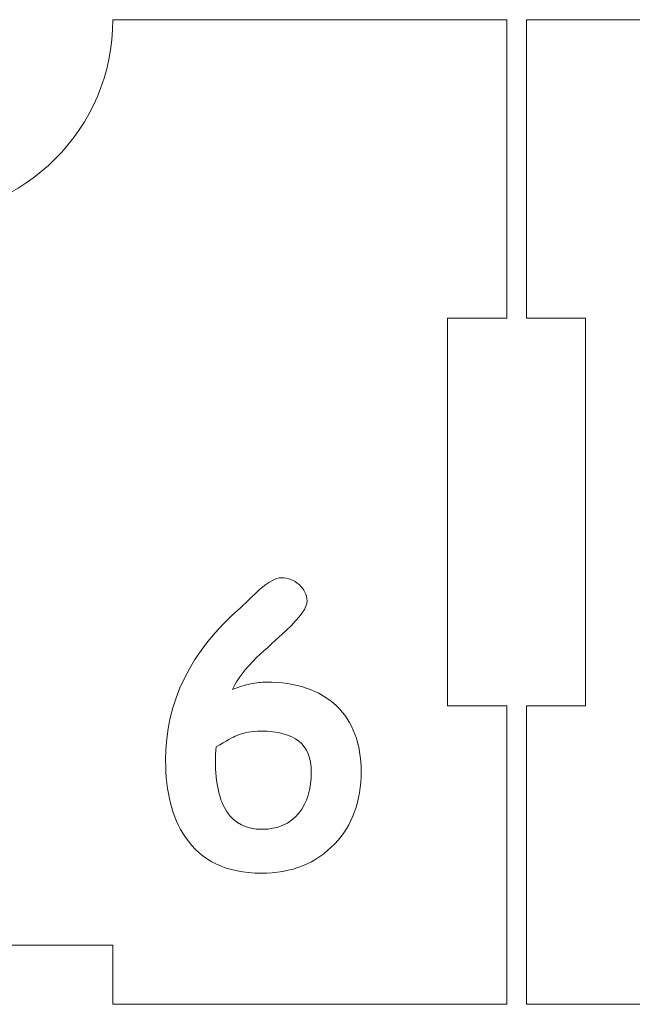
# Model space of a CAD drawing. Header units: millimetres. Extents: x -811 to 1340, y -192 to 870.
# Tile 555 of 656: x 521 to 552, y 316 to 366. Entities that reach past the tile are written whole.
import ezdxf

# ---------------------------------------------------------------- set-up
doc = ezdxf.new("R2010")
doc.units = ezdxf.units.MM
doc.header["$MEASUREMENT"] = 0
doc.layers.add('layer 1', color=7, linetype='Continuous')

msp = doc.modelspace()

# ---------------------------------------------------------------- linework, layer by layer
at = {"layer": 'layer 1', "color": 250, "lineweight": 9}
for points in [[(545.8618, 331.1878), (545.8618, 331.1878), (545.8618, 316.0378), (545.8618, 316.0378), (545.8618, 316.0378), (545.8618, 316.0378), (525.8618, 316.0378), (525.8618, 316.0378), (525.8618, 316.0378), (525.8618, 316.0378), (525.8618, 319.0378), (525.8618, 319.0378), (525.8618, 319.0378), (525.8618, 319.0378), (505.8618, 319.0378), (505.8618, 319.0378), (505.8618, 319.0378), (505.8618, 319.0378), (505.8618, 316.0378), (505.8618, 316.0378), (505.8618, 316.0378), (505.8618, 316.0378), (485.8618, 316.0378), (485.8618, 316.0378), (485.8618, 316.0378), (485.8618, 316.0378), (485.8618, 331.1878), (485.8618, 331.1878), (485.8618, 331.1878), (485.8618, 331.1878), (488.8618, 331.1878), (488.8618, 331.1878), (488.8618, 331.1878), (488.8618, 331.1878), (488.8618, 350.8878), (488.8618, 350.8878), (488.8618, 350.8878), (488.8618, 350.8878), (485.8618, 350.8878), (485.8618, 350.8878), (485.8618, 350.8878), (485.8618, 350.8878), (485.8618, 366.0378), (485.8618, 366.0378), (485.8618, 366.0378), (485.8618, 366.0378), (505.8617, 366.0378), (505.8617, 366.0378), (505.8617, 366.0378), (505.8617, 360.5159), (510.3399, 356.0378), (515.8617, 356.0378), (515.8617, 356.0378), (521.3835, 356.0378), (525.8617, 360.5159), (525.8617, 366.0378), (525.8617, 366.0378), (525.8617, 366.0378), (545.8618, 366.0378), (545.8618, 366.0378), (545.8618, 366.0378), (545.8618, 366.0378), (545.8618, 350.8878), (545.8618, 350.8878), (545.8618, 350.8878), (545.8618, 350.8878), (542.8618, 350.8878), (542.8618, 350.8878), (542.8618, 350.8878), (542.8618, 350.8878), (542.8618, 331.1878), (542.8618, 331.1878), (542.8618, 331.1878), (542.8618, 331.1878), (545.8618, 331.1878), (545.8618, 331.1878)], [(606.8618, 331.1878), (606.8618, 331.1878), (606.8618, 316.0378), (606.8618, 316.0378), (606.8618, 316.0378), (606.8618, 316.0378), (586.8618, 316.0378), (586.8618, 316.0378), (586.8618, 316.0378), (586.8618, 316.0378), (586.8618, 319.0378), (586.8618, 319.0378), (586.8618, 319.0378), (586.8618, 319.0378), (566.8618, 319.0378), (566.8618, 319.0378), (566.8618, 319.0378), (566.8618, 319.0378), (566.8618, 316.0378), (566.8618, 316.0378), (566.8618, 316.0378), (566.8618, 316.0378), (546.8618, 316.0378), (546.8618, 316.0378), (546.8618, 316.0378), (546.8618, 316.0378), (546.8618, 331.1878), (546.8618, 331.1878), (546.8618, 331.1878), (546.8618, 331.1878), (549.8618, 331.1878), (549.8618, 331.1878), (549.8618, 331.1878), (549.8618, 331.1878), (549.8618, 350.8878), (549.8618, 350.8878), (549.8618, 350.8878), (549.8618, 350.8878), (546.8618, 350.8878), (546.8618, 350.8878), (546.8618, 350.8878), (546.8618, 350.8878), (546.8618, 366.0378), (546.8618, 366.0378), (546.8618, 366.0378), (546.8618, 366.0378), (566.8617, 366.0378), (566.8617, 366.0378), (566.8617, 366.0378), (566.8617, 360.5159), (571.3399, 356.0378), (576.8617, 356.0378), (576.8617, 356.0378), (582.3835, 356.0378), (586.8617, 360.5159), (586.8617, 366.0378), (586.8617, 366.0378), (586.8617, 366.0378), (606.8618, 366.0378), (606.8618, 366.0378), (606.8618, 366.0378), (606.8618, 366.0378), (606.8618, 350.8878), (606.8618, 350.8878), (606.8618, 350.8878), (606.8618, 350.8878), (603.8618, 350.8878), (603.8618, 350.8878), (603.8618, 350.8878), (603.8618, 350.8878), (603.8618, 331.1878), (603.8618, 331.1878), (603.8618, 331.1878), (603.8618, 331.1878), (606.8618, 331.1878), (606.8618, 331.1878)]]:
    msp.add_open_spline(points, degree=3, knots=[0, 0, 0, 0, 0.05, 0.05, 0.05, 0.05, 0.1, 0.1, 0.1, 0.1, 0.15, 0.15, 0.15, 0.15, 0.2, 0.2, 0.2, 0.2, 0.25, 0.25, 0.25, 0.25, 0.3, 0.3, 0.3, 0.3, 0.35, 0.35, 0.35, 0.35, 0.4, 0.4, 0.4, 0.4, 0.45, 0.45, 0.45, 0.45, 0.5, 0.5, 0.5, 0.5, 0.55, 0.55, 0.55, 0.55, 0.6, 0.6, 0.6, 0.6, 0.65, 0.65, 0.65, 0.65, 0.7, 0.7, 0.7, 0.7, 0.75, 0.75, 0.75, 0.75, 0.8, 0.8, 0.8, 0.8, 0.85, 0.85, 0.85, 0.85, 0.9, 0.9, 0.9, 0.9, 1, 1, 1, 1], dxfattribs=at)
at = {"layer": 'layer 1', "color": 114, "lineweight": 9}
for points, knots in [([(533.3842, 322.6968), (531.6452, 322.6968), (530.3622, 323.3099), (529.532, 324.5396), (529.532, 324.5396), (528.8685, 325.5238), (528.5382, 326.8131), (528.5382, 328.4106), (528.5382, 328.4106), (528.5382, 331.4011), (529.8086, 333.9924), (532.3527, 336.1842), (532.3527, 336.1842), (532.6703, 336.4923), (532.991, 336.7974), (533.3087, 337.0992), (533.3087, 337.0992), (533.7584, 337.4986), (534.1294, 337.6968), (534.425, 337.6968), (534.425, 337.6968), (534.7615, 337.6968), (535.0603, 337.5804), (535.318, 337.3509), (535.318, 337.3509), (535.576, 337.1212), (535.7112, 336.8415), (535.7238, 336.5175), (535.7238, 336.5175), (535.7364, 336.2093), (535.3873, 335.7156), (534.6734, 335.0333), (534.6734, 335.0333), (534.164, 334.5678), (533.6577, 334.1024), (533.1515, 333.6433), (533.1515, 333.6433), (532.5886, 333.0899), (532.1797, 332.549), (531.9282, 332.0206), (531.9282, 332.0206), (532.2583, 332.1496), (532.5666, 332.2439), (532.8527, 332.3068), (532.8527, 332.3068), (533.1389, 332.3665), (533.403, 332.398), (533.6421, 332.398), (533.6421, 332.398), (535.1766, 332.398), (536.3653, 331.9987), (537.2081, 331.1967), (537.2081, 331.1967), (538.0477, 330.3949), (538.469, 329.2786), (538.469, 327.8477), (538.469, 327.8477), (538.469, 326.3603), (538.0226, 325.1401), (537.1326, 324.1905), (537.1326, 324.1905), (536.1924, 323.1936), (534.944, 322.6968), (533.3842, 322.6968)], [0, 0, 0, 0, 0.0588235, 0.0588235, 0.0588235, 0.0588235, 0.1176471, 0.1176471, 0.1176471, 0.1176471, 0.1764706, 0.1764706, 0.1764706, 0.1764706, 0.2352941, 0.2352941, 0.2352941, 0.2352941, 0.2941176, 0.2941176, 0.2941176, 0.2941176, 0.3529412, 0.3529412, 0.3529412, 0.3529412, 0.4117647, 0.4117647, 0.4117647, 0.4117647, 0.4705882, 0.4705882, 0.4705882, 0.4705882, 0.5294118, 0.5294118, 0.5294118, 0.5294118, 0.5882353, 0.5882353, 0.5882353, 0.5882353, 0.6470588, 0.6470588, 0.6470588, 0.6470588, 0.7058824, 0.7058824, 0.7058824, 0.7058824, 0.7647059, 0.7647059, 0.7647059, 0.7647059, 0.8235294, 0.8235294, 0.8235294, 0.8235294, 0.8823529, 0.8823529, 0.8823529, 0.8823529, 1, 1, 1, 1]), ([(533.3842, 329.9106), (532.9282, 329.9106), (532.5193, 329.8382), (532.1577, 329.6905), (532.1577, 329.6905), (531.9659, 329.6087), (531.6168, 329.4169), (531.1074, 329.1087), (531.1074, 329.1087), (531.0823, 328.8571), (531.0696, 328.6244), (531.0696, 328.4075), (531.0696, 328.4075), (531.0696, 327.2471), (531.2678, 326.376), (531.6609, 325.7974), (531.6609, 325.7974), (532.0539, 325.2156), (532.6421, 324.9263), (533.4281, 324.9263), (533.4281, 324.9263), (534.2332, 324.9263), (534.8559, 325.1967), (535.2992, 325.7376), (535.2992, 325.7376), (535.7238, 326.2533), (535.9345, 326.9578), (535.9345, 327.8477), (535.9345, 327.8477), (535.9345, 328.5332), (535.7238, 329.0521), (535.2992, 329.3949), (535.2992, 329.3949), (534.8747, 329.7376), (534.2363, 329.9106), (533.3842, 329.9106)], [0, 0, 0, 0, 0.1, 0.1, 0.1, 0.1, 0.2, 0.2, 0.2, 0.2, 0.3, 0.3, 0.3, 0.3, 0.4, 0.4, 0.4, 0.4, 0.5, 0.5, 0.5, 0.5, 0.6, 0.6, 0.6, 0.6, 0.7, 0.7, 0.7, 0.7, 0.8, 0.8, 0.8, 0.8, 1, 1, 1, 1])]:
    msp.add_open_spline(points, degree=3, knots=knots, dxfattribs=at)

doc.saveas('drawing.dxf')
